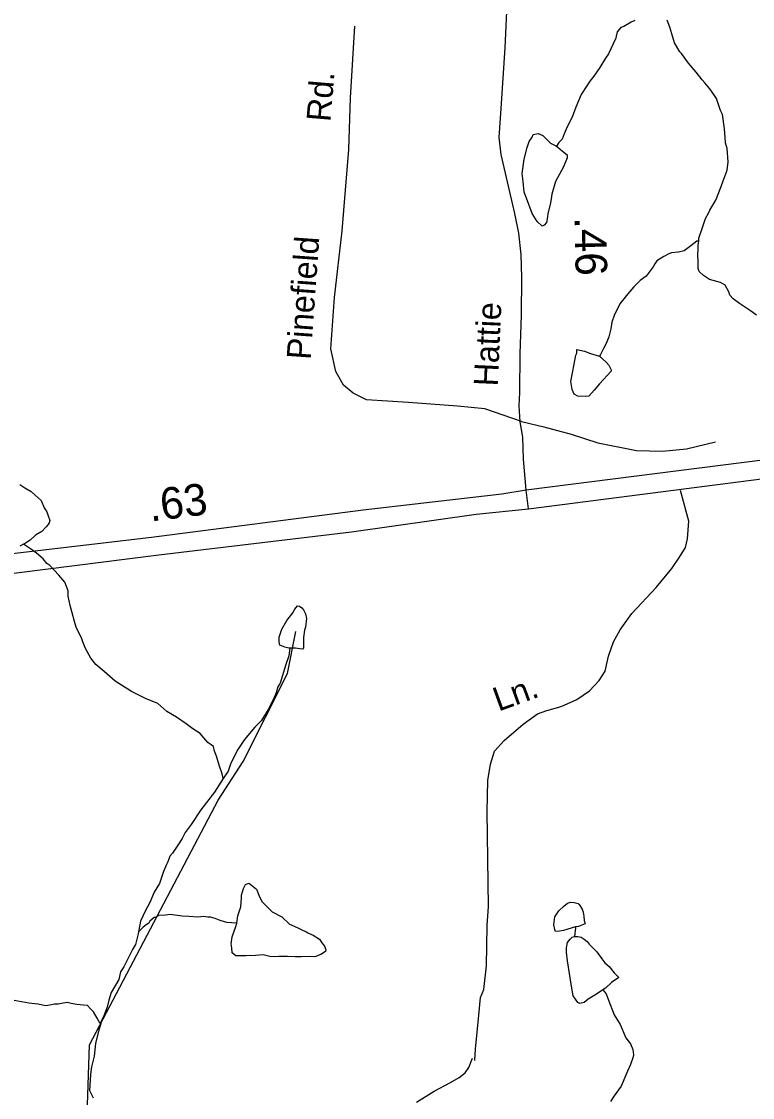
# Model space of a CAD drawing. Extents: x 2001466 to 2224147, y 644118 to 847247.
# Drawn here: x 2017102 to 2019988, y 722853 to 727105 of the extents above; entities that cross this region are included whole.
import ezdxf

# ---------------------------------------------------------------- set-up
doc = ezdxf.new("R2010")
doc.units = 0
for name, color, linetype in [('Exist Hydrographic Misc Water Feature', 7, 'Continuous'), ('Exist Road Non-System Type 51', 7, 'Continuous'), ('Exist Road Non-System Type 51 Label', 7, 'Continuous'), ('Exist Road Primary US Divided Attributed', 7, 'Continuous'), ('Exist Road Primary US Mileage Hundredths English Label', 7, 'Continuous'), ('Exist Road Secondary Mileage Hundredths English Label', 7, 'Continuous'), ('Exist Road Secondary Type 41 Attributed', 7, 'Continuous'), ('Exist Road Secondary Type 51 Attributed', 7, 'Continuous')]:
    doc.layers.add(name, color=color, linetype=linetype)

msp = doc.modelspace()

# ---------------------------------------------------------------- linework, layer by layer
at = {"layer": 'Exist Hydrographic Misc Water Feature'}
for points in [[(2019523.9, 727108.8), (2019509.8, 727102.8), (2019479.8, 727084.9), (2019468, 727080.9), (2019454, 727064.9), (2019449.9, 727046.8), (2019448.1, 727038.8), (2019438, 727016.9), (2019420, 726976.8), (2019408.1, 726960.8), (2019385.9, 726922.8), (2019361.9, 726888.8), (2019346.1, 726868.8), (2019334.1, 726850.8), (2019312.1, 726816.8), (2019290.2, 726766.8), (2019276, 726726.8), (2019256.1, 726688.8), (2019244.2, 726660.8), (2019236.2, 726640.7), (2019224.1, 726626.7), (2019214.3, 726612.7)], [(2019776.3, 726237.1), (2019776.3, 726249.1), (2019790.3, 726291.1), (2019802.4, 726327.1), (2019814.3, 726347.1), (2019820.2, 726359.1), (2019844.2, 726399.2), (2019864.3, 726453.2), (2019872.3, 726475.1), (2019888.3, 726517.2), (2019892, 726551.1), (2019888.1, 726603.1), (2019882.2, 726625.1), (2019880.1, 726647.1), (2019878.1, 726681.1), (2019870.1, 726737.1), (2019862.1, 726753.1), (2019846.1, 726801.1), (2019836, 726817.1), (2019820, 726839.1), (2019799.9, 726863), (2019789.9, 726875), (2019765.9, 726905.1), (2019736, 726941), (2019708.1, 726979), (2019701.9, 726985), (2019680, 727021), (2019669.9, 727057), (2019661.9, 727082.9), (2019651.9, 727110.9)], [(2019214.3, 726612.7), (2019220.2, 726608.7), (2019238.3, 726592.8), (2019256.1, 726578.8), (2019256.1, 726566.8), (2019242.2, 726530.8), (2019210.2, 726472.7), (2019196.3, 726422.8), (2019190.3, 726386.8), (2019180.3, 726346.8), (2019178.4, 726332.8), (2019174.3, 726310.8), (2019166.3, 726300.8), (2019158.3, 726296.7), (2019138.4, 726314.7), (2019118.3, 726346.7), (2019096.4, 726406.7), (2019086.3, 726430.7), (2019082.2, 726472.7), (2019078.4, 726504.7), (2019086.1, 726560.7), (2019098.2, 726606.7), (2019106.2, 726630.7), (2019118.1, 726648.7), (2019122.2, 726658.7), (2019142.3, 726662.8), (2019160.2, 726654.8), (2019174.3, 726640.7), (2019190.3, 726624.7), (2019214.3, 726612.7)], [(2019776.3, 726237.1), (2019768.4, 726237.1), (2019744.4, 726219.1), (2019718.3, 726199), (2019696.4, 726193), (2019668.3, 726191), (2019658.2, 726187), (2019638.3, 726177), (2019610.5, 726159), (2019602.5, 726147), (2019596.5, 726135.1), (2019568.4, 726099), (2019544.4, 726081), (2019520.4, 726057), (2019496.5, 726029), (2019474.5, 726003), (2019464.5, 725989), (2019442.5, 725943), (2019432.7, 725917), (2019428.6, 725891), (2019420.6, 725859), (2019410.5, 725832.9), (2019398.6, 725810.9), (2019392.5, 725797), (2019388.6, 725788.9), (2019384.7, 725782.9)], [(2020004.4, 725945.3), (2019980.4, 725961.3), (2019960.5, 725975.3), (2019936.5, 725991.3), (2019912.5, 726009.3), (2019898.4, 726023.2), (2019894.5, 726037.2), (2019880.5, 726063.2), (2019862.5, 726073.2), (2019818.4, 726085.2), (2019794.4, 726101.2), (2019778.4, 726117.1), (2019774.3, 726129.1), (2019774.3, 726155.1), (2019772.2, 726183.1), (2019774.3, 726205.1), (2019774.3, 726221.1), (2019776.3, 726237.1)], [(2019384.7, 725782.9), (2019410.7, 725759), (2019420.8, 725747), (2019430.6, 725729), (2019430.6, 725723), (2019384.7, 725673), (2019362.8, 725648.9), (2019342.7, 725624.9), (2019330.8, 725622.9), (2019298.8, 725624.9), (2019284.6, 725632.9), (2019276.6, 725650.9), (2019270.7, 725682.9), (2019284.6, 725750.9), (2019290.8, 725786.9), (2019294.7, 725794.9), (2019294.7, 725808.9), (2019324.6, 725802.9), (2019348.6, 725792.9), (2019384.7, 725782.9)], [(2017095.3, 725275.7), (2017115.2, 725261.7), (2017139.2, 725247.7), (2017155.2, 725233.7), (2017179.2, 725211.7), (2017191.3, 725183.7), (2017201.1, 725167.8), (2017207.3, 725151.8), (2017213.4, 725133.8), (2017211.1, 725123.8), (2017207.3, 725117.7), (2017199.3, 725107.7), (2017181.4, 725089.7), (2017157.4, 725075.8), (2017135.3, 725055.7), (2017117.2, 725043.7), (2017109.2, 725039.7)], [(2017109.2, 725039.7), (2017095.3, 725031.7)], [(2017897.9, 724114.3), (2017893.8, 724132.3), (2017881.7, 724166.3), (2017871.6, 724202.3), (2017863.6, 724222.3), (2017859.7, 724240.3), (2017837.6, 724256.2), (2017821.6, 724274.2), (2017807.6, 724292.2), (2017777.7, 724310.1), (2017751.7, 724330.1), (2017713.7, 724356.1), (2017675.6, 724378.1), (2017639.5, 724410.1), (2017591.5, 724430.1), (2017535.5, 724458), (2017471.6, 724498), (2017427.5, 724536), (2017395.5, 724563.9), (2017375.6, 724589.9), (2017353.7, 724627.9), (2017343.4, 724653.9), (2017339.5, 724665.9), (2017317.4, 724711.9), (2017311.4, 724733.8), (2017301.4, 724767.8), (2017293.4, 724797.8), (2017285.4, 724833.8), (2017285.4, 724855.8), (2017273.3, 724889.8), (2017249.3, 724917.8), (2017213.4, 724955.7), (2017201.3, 724963.7), (2017187.4, 724981.8), (2017161.3, 725003.8), (2017137.3, 725021.7), (2017113.3, 725037.7), (2017109.2, 725039.7)], [(2018161.4, 724628.3), (2018157.5, 724628.4), (2018141.5, 724632.3), (2018121.4, 724640.3), (2018119.5, 724654.3), (2018119.5, 724672.3), (2018129.4, 724704.4), (2018149.3, 724738.3), (2018173.3, 724768.3), (2018181.2, 724782.3), (2018191.3, 724796.3), (2018199.3, 724794.3), (2018209.3, 724788.4), (2018215.3, 724780.4), (2018223.3, 724764.4), (2018227.4, 724746.4), (2018223.5, 724712.4), (2018219.4, 724700.4), (2018215.5, 724670.4), (2018215.5, 724656.4), (2018215.5, 724642.4), (2018215.5, 724630.4), (2018211.4, 724624.4), (2018199.5, 724626.4), (2018183.5, 724628.4), (2018167.5, 724628.3), (2018161.4, 724628.3)], [(2017572.2, 719703.4), (2017530.2, 719888), (2017513.2, 720187), (2017538.2, 720363.7), (2017646.3, 720604.2), (2017621.3, 720821.3), (2017563.2, 720904.5), (2017354.3, 721627.3), (2017220.2, 721846.6), (2017187.2, 721988.4), (2017262.2, 722154.2), (2017303.2, 722461.7), (2017353.2, 722546.1), (2017370.3, 723060.9), (2017878.4, 724028.3), (2017977.2, 724180.4), (2018152.3, 724528), (2018185.4, 724694.7)], [(2018161.4, 724628.3), (2018157.5, 724598.4), (2018145.4, 724564.4), (2018123.4, 724490.4), (2018113.6, 724476.4), (2018107.6, 724452.3), (2018099.6, 724434.3), (2018075.6, 724386.3), (2018049.6, 724342.3), (2018023.6, 724316.3), (2017981.7, 724268.4), (2017955.7, 724228.3), (2017943.6, 724206.3), (2017927.6, 724170.3), (2017917.8, 724142.3), (2017897.9, 724114.3)], [(2017897.9, 724114.3), (2017863.8, 724060.3), (2017809.7, 723990.2), (2017771.8, 723932.3), (2017748, 723900.2), (2017735.9, 723876.2), (2017721.9, 723854.2), (2017697.9, 723818.2), (2017687.9, 723806.2), (2017679.9, 723784.2), (2017674, 723774.2), (2017661.9, 723746.2), (2017646.1, 723698.2), (2017626, 723664.1), (2017608.1, 723624.1), (2017590.1, 723590.1), (2017572, 723550.1), (2017564.2, 723508.1)], [(2017952, 723542.4), (2017956.1, 723570.4), (2017968, 723606.4), (2017970, 723640.4), (2017970, 723652.4), (2017977.8, 723678.4), (2017985.8, 723694.4), (2018000, 723700.4), (2018009.8, 723692.4), (2018029.9, 723676.4), (2018041.8, 723646.4), (2018052.1, 723626.4), (2018092.1, 723586.5), (2018130, 723566.5), (2018159.9, 723538.5), (2018190.1, 723524.5), (2018214.1, 723512.5), (2018224.1, 723508.5), (2018232.1, 723504.5), (2018254, 723494.5), (2018278, 723478.6), (2018288.1, 723464.6), (2018294, 723456.6), (2018300, 723448.6), (2018304.1, 723436.6), (2018302, 723430.6), (2018284, 723418.6), (2018260, 723408.5), (2018238, 723410.5), (2018206.1, 723408.5), (2018182.1, 723408.5), (2018151.9, 723410.5), (2018118.1, 723410.5), (2018100, 723408.5), (2018082.2, 723410.5), (2018056.2, 723416.5), (2018026.2, 723414.5), (2017988.1, 723412.4), (2017962, 723412.4), (2017948.1, 723412.4), (2017934.2, 723424.4), (2017932.1, 723444.4), (2017930.1, 723460.4), (2017934, 723488.4), (2017948.1, 723528.4), (2017952, 723542.4)], [(2019290, 723527.1), (2019242, 723513.1), (2019226, 723511.1), (2019209.8, 723509.1), (2019207.9, 723517.1), (2019203.8, 723535.1), (2019207.9, 723567.1), (2019223.9, 723591.1), (2019243.8, 723609.1), (2019257.8, 723621.2), (2019269.7, 723625.1), (2019283.8, 723623.2), (2019299.8, 723619.2), (2019303.7, 723615.2), (2019315.8, 723597.2), (2019319.9, 723585.2), (2019322, 723569.2), (2019323.8, 723553.2), (2019327.9, 723539.1), (2019301.9, 723529.1), (2019290, 723527.1)], [(2017952, 723542.4), (2017912, 723544.3), (2017886, 723552.3), (2017866.1, 723560.3), (2017848, 723566.3), (2017838, 723566.3), (2017822, 723568.3), (2017798, 723566.3), (2017762.1, 723568.3), (2017736.1, 723570.3), (2017688.1, 723576.2), (2017670.1, 723574.2), (2017642, 723572.2), (2017632.1, 723564.2), (2017626, 723564.2), (2017607.9, 723550.2), (2017604, 723542.2), (2017594, 723536.1), (2017582.1, 723526.1), (2017570.2, 723514.1), (2017564.2, 723508.1)], [(2017564.2, 723508.1), (2017562.2, 723500.1), (2017552.1, 723458.1), (2017540.1, 723438.2), (2017506.2, 723370.1), (2017492.1, 723350.1), (2017486.1, 723320.1), (2017456.2, 723268.1), (2017446.3, 723238.1), (2017440.2, 723210.1), (2017426.2, 723176.1), (2017414.4, 723152.1), (2017414.4, 723144.1)], [(2019398, 723279.2), (2019372, 723261.2), (2019340, 723241.3), (2019324, 723229.2), (2019306, 723225.2), (2019298, 723229.2), (2019279.9, 723255.2), (2019274, 723293.2), (2019266, 723343.2), (2019258, 723393.1), (2019253.9, 723427.2), (2019253.9, 723445.2), (2019258, 723465.2), (2019267.8, 723479.2), (2019275.8, 723487.2), (2019285.9, 723489.2)], [(2019290, 723527.1), (2019290, 723523.1), (2019285.9, 723489.2)], [(2019285.9, 723489.2), (2019298, 723489.2), (2019311.9, 723487.2), (2019323.8, 723479.2), (2019335.9, 723469.2), (2019343.9, 723459.2), (2019373.8, 723429.2), (2019393.9, 723401.2), (2019405.8, 723385.3), (2019422, 723371.2), (2019441.9, 723345.3), (2019452, 723335.3), (2019460, 723327.3), (2019432.1, 723307.2), (2019408.1, 723285.3), (2019398, 723279.2)], [(2019398, 723279.2), (2019409.9, 723263.2), (2019420, 723237.3), (2019441.9, 723179.3), (2019466.1, 723141.3), (2019488, 723089.4), (2019506.1, 723065.4), (2019516.1, 723043.4), (2019518.2, 723021.3), (2019516.1, 723009.3), (2019506.1, 722983.3), (2019494.2, 722957.4), (2019488, 722941.4), (2019470.2, 722897.3), (2019442.3, 722859.3), (2019428.2, 722837.3)], [(2017414.4, 723144.1), (2017408.2, 723152.2), (2017400.2, 723166.1), (2017386.3, 723192.1), (2017374.4, 723204.1), (2017362.3, 723216.1), (2017346.3, 723218.1), (2017320.2, 723220.1), (2017298.3, 723224), (2017282.3, 723228), (2017266.3, 723226), (2017246.2, 723222), (2017232.3, 723222), (2017220.2, 723220), (2017198.2, 723216), (2017166.2, 723221.9), (2017130.4, 723225.9), (2017072.3, 723235.9)], [(2017414.4, 723144.1), (2017410.5, 723132.1), (2017406.4, 723120.1), (2017394.5, 723066.1), (2017388.3, 723016.1), (2017378.5, 722974.1), (2017374.4, 722944.1), (2017372.5, 722922.1), (2017370.5, 722880.2), (2017384.4, 722852.1)]]:
    msp.add_lwpolyline(points, dxfattribs=at)
at = {"layer": 'Exist Road Non-System Type 51'}
for points in [[(2019076.4, 725524.3), (2018931.1, 725573.9), (2018822.9, 725584.8), (2018629.3, 725599.3), (2018463.4, 725609.8), (2018411.2, 725637), (2018373.7, 725668.3), (2018342.4, 725722.5), (2018323.7, 725812.2), (2018338.3, 726014.6), (2018367.5, 726277.5), (2018394.6, 726598.8), (2018400.8, 726803.3), (2018417.5, 727087)], [(2019076.4, 725524.3), (2019163.9, 725503.4), (2019272.4, 725474.2), (2019378.1, 725440), (2019530, 725409.7), (2019632.7, 725407.1), (2019727.2, 725415.9), (2019842.3, 725444)], [(2018891.2, 722999), (2018892.1, 723001.1), (2018894.8, 723044), (2018908.2, 723178.1), (2018913.6, 723247.9), (2018927, 723280.1), (2018937.7, 723373.9), (2018940.4, 723532.2), (2018945.7, 723607.3), (2018940.4, 723982.8), (2018943.1, 724106.2), (2018953.8, 724170.6), (2018969.9, 724221.6), (2019007.4, 724264.5), (2019082.5, 724328.9), (2019138.8, 724369.1), (2019176.3, 724382.5), (2019232.6, 724398.6), (2019294.2, 724425.4), (2019345.2, 724460.3), (2019382.7, 724500.5), (2019406.8, 724538.1), (2019420.2, 724597.1), (2019439, 724653.4), (2019465.8, 724701.7), (2019511.4, 724766.1), (2019608.4, 724868), (2019670.1, 724943.1), (2019699.6, 724988.7), (2019723.7, 725026.3), (2019731.7, 725061.2), (2019737.1, 725130.9), (2019703.5, 725252.1)], [(2018661.6, 722834.8), (2018731.3, 722877.7), (2018795.6, 722912.6), (2018830.4, 722932.6), (2018853.1, 722950), (2018867.8, 722971.3), (2018882.5, 723008.7)]]:
    msp.add_lwpolyline(points, dxfattribs=at)
at = {"layer": 'Exist Road Primary US Divided Attributed'}
for points in [[(2022683.7, 725697.8), (2022012.2, 725607.8), (2021619, 725559.1), (2021075.9, 725497.1), (2020794.1, 725464.6), (2020121.2, 725383.5), (2019094.7, 725253)], [(2019103.3, 725179.4), (2020289.4, 725331.8), (2020791.1, 725390.8), (2021050.8, 725420.4), (2021360.5, 725457.5), (2022179.7, 725559.1), (2022689.6, 725625.5)], [(2019094.7, 725253), (2018998.8, 725237.6), (2018450.7, 725174.3), (2017614.9, 725066.4), (2016862.2, 724977.3), (2015801.2, 724845.3)], [(2015775.8, 724753.5), (2016862.2, 724898.5), (2017644.1, 724997.8), (2018404.5, 725088.6), (2018896.9, 725158.8), (2019103.3, 725179.4)]]:
    msp.add_lwpolyline(points, dxfattribs=at)
at = {"layer": 'Exist Road Secondary Type 41 Attributed'}
for points in [[(2019071.2, 725522.9), (2019067.5, 725586.4), (2019069.2, 725639.5), (2019070.8, 725792.2), (2019076.1, 725945.2), (2019077, 726093.9), (2019075.5, 726184.2), (2019065.4, 726269.2), (2019049.4, 726347), (2018995.4, 726578.9), (2018988.1, 726646.5), (2018995.3, 726761.6), (2019011.6, 727001.2), (2019027, 727348.4), (2019031.5, 727581.5)], [(2019103.3, 725179.4), (2019094.7, 725253)]]:
    msp.add_lwpolyline(points, dxfattribs=at)
at = {"layer": 'Exist Road Secondary Type 51 Attributed'}
msp.add_lwpolyline([(2019094.7, 725253), (2019084.5, 725375.8), (2019081.7, 725463.1), (2019071.2, 725522.9)], dxfattribs=at)

# ---------------------------------------------------------------- texts
at = {"layer": 'Exist Road Non-System Type 51 Label'}
for s, rotation, p in [('Rd.', 85.2381, (2018321.4, 726706.7)), ('Pinefield', 85.9159, (2018243.2, 725766.9)), ('Hattie', 87.3983, (2018982.1, 725662.1)), ('Ln.', 20.0323, (2018985.3, 724377.7))]:
    msp.add_text(s, height=95, rotation=rotation, dxfattribs=at).set_placement(p)
at = {"layer": 'Exist Road Primary US Mileage Hundredths English Label'}
msp.add_text('.63', height=125, rotation=7.3561, dxfattribs=at).set_placement((2017611.2, 725128.9))
at = {"layer": 'Exist Road Secondary Mileage Hundredths English Label'}
msp.add_text('.46', height=125, rotation=271.1685, dxfattribs=at).set_placement((2019285.5, 726331.4))

doc.saveas('drawing.dxf')
